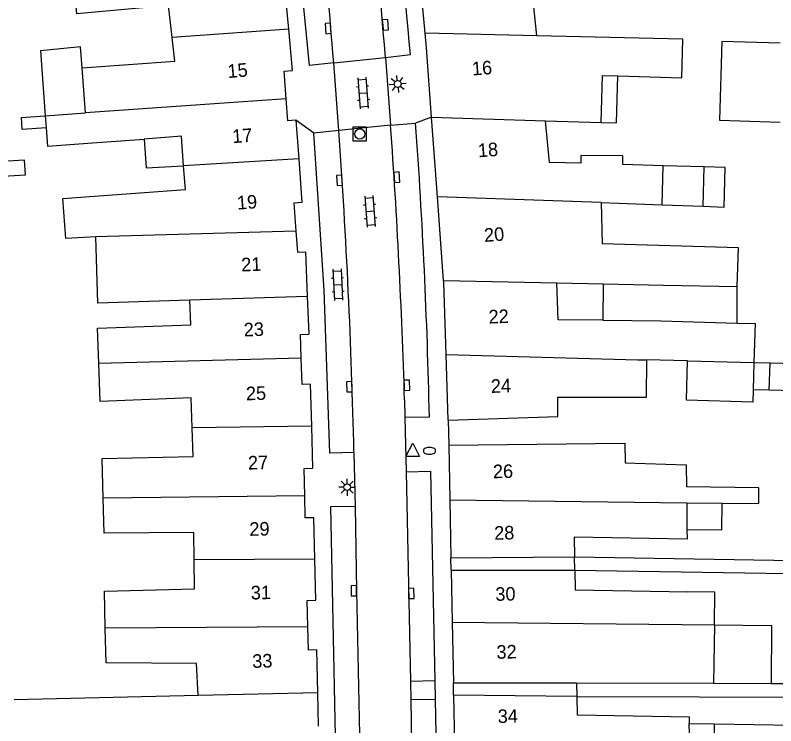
# Model space of a CAD drawing. Extents: x 132998 to 136004, y 396998 to 398512.
# Drawn here: x 133154.3 to 133210.3, y 397420.4 to 397472.8 of the extents above; entities that cross this region are included whole.
import ezdxf

# ---------------------------------------------------------------- set-up
doc = ezdxf.new("R2010")
doc.units = 0
for name, color, linetype in [('gg-afsc-erfafscheiding', 7, 'Continuous'), ('gg-anno-huisnummerreeks BGT', 7, 'Continuous'), ('gg-bbg-gedigitaliseerde bebouwing', 7, 'Continuous'), ('gg-bbg-gedigitaliseerde bijgebouw', 7, 'Continuous'), ('gg-bbg-gedigitaliseerde overbouw', 7, 'Continuous'), ('gg-bbg-hoofdgebouw', 7, 'Continuous'), ('gg-bbg-luifel en loopbrug', 7, 'Continuous'), ('gg-bbg-onder overbouw', 7, 'Continuous'), ('gg-bbg-pand overbouw', 7, 'Continuous'), ('gg-bbg-tussenscheiding', 7, 'Continuous'), ('gg-knt-verharding', 7, 'Continuous'), ('gg-knt-verharding nz', 7, 'Continuous'), ('gt-grn-weggrens', 7, 'Continuous'), ('gt-symb-brandkraan', 7, 'Continuous'), ('gt-symb-klinker verharding', 7, 'Continuous'), ('gt-symb-kolk', 7, 'Continuous'), ('gt-symb-lichtmast', 7, 'Continuous'), ('gt-symb-rioolschacht', 7, 'Continuous'), ('gt-symb-waterafsluiter', 7, 'Continuous')]:
    doc.layers.add(name, color=color, linetype=linetype)

# ---------------------------------------------------------------- blocks, each defined once
blk = doc.blocks.new('gt0-KL1')
at = {"layer": 'gt-symb-klinker verharding'}
for p, q in [((-1.15, 0.3), (1.15, 0.3)), ((-1, -0.3), (-1, 0.3)), ((-0.5, 0.3), (-0.5, 0.45)), ((0, -0.3), (0, 0.3)), ((0.5, 0.3), (0.5, 0.45)), ((1, -0.3), (1, 0.3)), ((-1.15, -0.3), (1.15, -0.3)), ((-0.5, -0.45), (-0.5, -0.3)), ((0.5, -0.45), (0.5, -0.3))]:
    blk.add_line(p, q, dxfattribs=at)
blk = doc.blocks.new('gt0-LMAST')
at = {"layer": 'gt-symb-lichtmast'}
for p, q in [((-0.005, 0.246), (-0.005, 0.621)), ((-0.182, 0.173), (-0.447, 0.438)), ((0.172, 0.173), (0.437, 0.438)), ((-0.255, -0.004), (-0.63, -0.004)), ((-0.182, -0.181), (-0.447, -0.446)), ((-0.005, -0.254), (-0.005, -0.629)), ((0.437, -0.446), (0.172, -0.181)), ((0.245, -0.004), (0.62, -0.004))]:
    blk.add_line(p, q, dxfattribs=at)
blk.add_circle((-0.005, -0.004), 0.25, dxfattribs=at)
blk = doc.blocks.new('gt0-KOLK')
at = {"layer": 'gt-symb-kolk'}
blk.add_lwpolyline([(0, 0), (0.375, 0), (0.375, 0.4), (-0.375, 0.4), (-0.375, 0), (0, 0)], dxfattribs=at)
blk = doc.blocks.new('gt0-RS')
at = {"layer": 'gt-symb-rioolschacht'}
blk.add_lwpolyline([(-0.5, -0.5), (0.5, -0.5), (0.5, 0.5), (-0.5, 0.5)], close=True, dxfattribs=at)
blk.add_circle((0, 0), 0.375, dxfattribs=at)
blk = doc.blocks.new('gt0-WAFSL')
at = {"layer": 'gt-symb-waterafsluiter'}
for p, q in [((-0.5, -0.333), (0, 0.667)), ((0, 0.667), (0.5, -0.333)), ((0.5, -0.333), (-0.5, -0.333))]:
    blk.add_line(p, q, dxfattribs=at)
blk = doc.blocks.new('gt0-BR')
at = {"layer": 'gt-symb-brandkraan'}
for centre, radius, start, end in [((-0.244, 0), 0.206, 107.5669, 252.4331), ((0.599, -2.664), 3, 106.892, 107.5669), ((0, -0.691), 0.938, 73.108, 106.892), ((-0.599, -2.664), 3, 72.4331, 73.108), ((0.244, 0), 0.206, 287.567, 72.4331), ((0.599, 2.664), 3, 252.4331, 253.108), ((0, 0.691), 0.938, 253.108, 286.8921), ((-0.599, 2.664), 3, 286.8921, 287.567)]:
    blk.add_arc(centre, radius, start, end, dxfattribs=at)

msp = doc.modelspace()

# ---------------------------------------------------------------- linework, layer by layer
at = {"layer": 'gg-afsc-erfafscheiding'}
for p, q in [((133195.513, 397432.894), (133216.706, 397432.535)), ((133210.012, 397423.555), (133220.258, 397423.523)), ((133167.755, 397422.654), (133154.196, 397422.337))]:
    msp.add_line(p, q, dxfattribs=at)
for points in [[(133195.528, 397431.894), (133223.704, 397431.45), (133223.703, 397427.684)], [(133195.668, 397422.601), (133222.702, 397422.515), (133222.701, 397418.032)]]:
    msp.add_lwpolyline(points, dxfattribs=at)
at = {"layer": 'gg-bbg-gedigitaliseerde bebouwing'}
for p, q in [((133159.456, 397465.615), (133159.211, 397468.931)), ((133156.492, 397465.406), (133159.456, 397465.615)), ((133156.492, 397465.406), (133156.558, 397464.516)), ((133193.376, 397465.035), (133197.462, 397464.907)), ((133197.464, 397458.996), (133197.537, 397455.966)), ((133197.464, 397458.996), (133201.961, 397458.834)), ((133160.217, 397456.467), (133157.996, 397456.35)), ((133194.193, 397453.083), (133197.619, 397453.014)), ((133203.774, 397436.878), (133203.797, 397434.914)), ((133203.774, 397436.878), (133206.386, 397436.847)), ((133205.815, 397427.876), (133205.741, 397423.569)), ((133195.653, 397423.601), (133205.741, 397423.569)), ((133176.592, 397422.861), (133167.755, 397422.654))]:
    msp.add_line(p, q, dxfattribs=at)
for points in [[(133192.732, 397471.299), (133192.398, 397474.415), (133200.249, 397475.258), (133199.894, 397478.558)], [(133165.849, 397471.179), (133165.579, 397473.535), (133158.816, 397472.903), (133158.568, 397475.558)], [(133159.211, 397468.931), (133166.05, 397469.436), (133165.849, 397471.179)], [(133198.703, 397468.334), (133203.414, 397468.195), (133203.49, 397471.047), (133192.732, 397471.299)], [(133197.462, 397464.907), (133197.571, 397468.367), (133198.703, 397468.334)], [(133202.047, 397461.716), (133199.058, 397461.805), (133199.077, 397462.455), (133195.978, 397462.466), (133195.961, 397461.898), (133193.664, 397461.966), (133193.376, 397465.035)], [(133156.558, 397464.516), (133156.658, 397463.16), (133159.621, 397463.379), (133163.77, 397463.685)], [(133166.688, 397461.721), (133166.528, 397463.889), (133163.77, 397463.685)], [(133159.773, 397459.444), (133166.818, 397459.965), (133166.688, 397461.721)], [(133157.996, 397456.35), (133157.778, 397459.296), (133159.773, 397459.444)], [(133167.143, 397451.8), (133160.378, 397451.576), (133160.217, 397456.467)], [(133207.508, 397452.814), (133207.593, 397455.665), (133197.537, 397455.966)], [(133197.591, 397450.333), (133194.305, 397450.367), (133194.193, 397453.083)], [(133197.619, 397453.014), (133202.054, 397452.924), (133207.508, 397452.814)], [(133160.433, 397447.15), (133160.336, 397449.735), (133167.229, 397449.994), (133167.143, 397451.8)], [(133197.591, 397450.333), (133201.861, 397450.288), (133207.486, 397450.12)], [(133207.486, 397450.12), (133208.821, 397450.08), (133208.736, 397447.22)], [(133186.2, 397442.96), (133194.269, 397443.234), (133194.269, 397444.669), (133200.808, 397444.668), (133200.836, 397447.399)], [(133203.842, 397447.329), (133201.831, 397447.389), (133200.836, 397447.399)], [(133167.315, 397442.406), (133167.238, 397444.6), (133160.538, 397444.349), (133160.433, 397447.15)], [(133160.761, 397437.216), (133160.693, 397440.126), (133167.39, 397440.283), (133167.315, 397442.406)], [(133186.23, 397441.11), (133199.207, 397441.277), (133199.229, 397439.819), (133203.741, 397439.674), (133203.76, 397438.037)], [(133206.386, 397436.847), (133209.087, 397436.814), (133209.1, 397437.973), (133203.76, 397438.037)], [(133167.464, 397432.656), (133167.444, 397434.69), (133160.822, 397434.639), (133160.761, 397437.216)], [(133203.797, 397434.914), (133203.805, 397434.199), (133195.491, 397434.342), (133195.513, 397432.894)], [(133160.911, 397427.635), (133160.848, 397430.364), (133167.485, 397430.519), (133167.464, 397432.656)], [(133195.528, 397431.894), (133195.55, 397430.453), (133203.85, 397430.311)], [(133205.815, 397427.876), (133205.856, 397430.277), (133203.85, 397430.311)], [(133167.755, 397422.654), (133167.649, 397425.029), (133160.971, 397425.078), (133160.911, 397427.635)], [(133195.668, 397422.601), (133195.689, 397421.242), (133203.958, 397421.101), (133203.964, 397420.601)], [(133203.99, 397418.303), (133203.972, 397419.85), (133203.964, 397420.601)]]:
    msp.add_lwpolyline(points, dxfattribs=at)
at = {"layer": 'gg-bbg-gedigitaliseerde bijgebouw'}
for p, q in [((133205.068, 397461.626), (133202.047, 397461.716)), ((133204.981, 397458.725), (133205.068, 397461.626)), ((133201.961, 397458.834), (133204.981, 397458.725)), ((133208.736, 397447.22), (133208.676, 397445.205)), ((133209.866, 397445.17), (133209.926, 397447.19)), ((133205.812, 397420.574), (133205.779, 397418.277))]:
    msp.add_line(p, q, dxfattribs=at)
for points in [[(133210.66, 397470.747), (133206.364, 397470.882), (133206.182, 397465.075), (133210.66, 397464.935)], [(133208.676, 397445.205), (133208.649, 397444.294), (133203.756, 397444.44), (133203.842, 397447.329)], [(133209.926, 397447.19), (133212.595, 397447.122), (133212.543, 397445.09), (133209.866, 397445.17)], [(133205.812, 397420.574), (133211.655, 397420.489), (133211.651, 397420.189)]]:
    msp.add_lwpolyline(points, dxfattribs=at)
at = {"layer": 'gg-bbg-gedigitaliseerde overbouw'}
for p, q in [((133195.528, 397431.894), (133195.513, 397432.894)), ((133195.653, 397423.601), (133195.668, 397422.601))]:
    msp.add_line(p, q, dxfattribs=at)
at = {"layer": 'gg-bbg-hoofdgebouw'}
for p, q in [((133184.495, 397471.492), (133183.946, 397477.177)), ((133174.25, 397466.66), (133174.101, 397468.676)), ((133174.369, 397465.038), (133174.25, 397466.66)), ((133174.971, 397465.087), (133174.369, 397465.038)), ((133174.971, 397465.087), (133175.178, 397462.221)), ((133185.399, 397459.432), (133184.972, 397465.299)), ((133185.849, 397453.252), (133185.399, 397459.432)), ((133175.806, 397452.085), (133175.912, 397449.309)), ((133175.295, 397449.286), (133175.912, 397449.309)), ((133175.361, 397447.538), (133175.295, 397449.286)), ((133175.434, 397445.598), (133175.361, 397447.538)), ((133186.2, 397442.96), (133186.038, 397447.799)), ((133186.23, 397441.11), (133186.308, 397437.087)), ((133175.624, 397437.381), (133175.577, 397439.396)), ((133175.662, 397435.762), (133175.624, 397437.381)), ((133186.308, 397437.087), (133186.397, 397432.808)), ((133186.414, 397431.899), (133186.483, 397428.083)), ((133175.85, 397427.719), (133175.804, 397429.674)), ((133186.483, 397428.083), (133186.579, 397423.603)), ((133175.89, 397426.003), (133175.85, 397427.719)), ((133186.593, 397422.695), (133186.667, 397418.555))]:
    msp.add_line(p, q, dxfattribs=at)
for points in [[(133174.439, 397471.791), (133174.163, 397474.84), (133173.544, 397474.784)], [(133174.101, 397468.676), (133174.715, 397468.731), (133174.439, 397471.791)], [(133184.972, 397465.299), (133184.6, 397470.4), (133184.495, 397471.492)], [(133175.178, 397462.221), (133175.411, 397458.999), (133174.817, 397458.955), (133174.97, 397456.905)], [(133174.97, 397456.905), (133175.086, 397455.343), (133175.682, 397455.361), (133175.806, 397452.085)], [(133186.038, 397447.799), (133185.86, 397453.1), (133185.849, 397453.252)], [(133176.132, 397442.516), (133176.04, 397445.616), (133175.434, 397445.598)], [(133175.577, 397439.396), (133176.224, 397439.415), (133176.132, 397442.516)], [(133176.366, 397432.708), (133176.299, 397435.762), (133175.662, 397435.762)], [(133175.804, 397429.674), (133176.433, 397429.688), (133176.366, 397432.708)], [(133176.592, 397422.861), (133176.504, 397426.02), (133175.89, 397426.003)]]:
    msp.add_lwpolyline(points, dxfattribs=at)
at = {"layer": 'gg-bbg-luifel en loopbrug'}
for p, q in [((133197.619, 397453.014), (133197.591, 397450.333)), ((133207.486, 397450.12), (133207.508, 397452.814)), ((133208.736, 397447.22), (133209.926, 397447.19)), ((133209.866, 397445.17), (133208.676, 397445.205)), ((133205.741, 397423.569), (133210.012, 397423.555)), ((133203.964, 397420.601), (133205.812, 397420.574))]:
    msp.add_line(p, q, dxfattribs=at)
for points in [[(133159.211, 397468.931), (133159.096, 397470.486), (133156.139, 397470.182), (133156.492, 397465.406)], [(133197.462, 397464.907), (133198.593, 397464.871), (133198.703, 397468.334)], [(133156.558, 397464.516), (133154.793, 397464.392), (133154.73, 397465.281), (133156.492, 397465.406)], [(133163.77, 397463.685), (133163.927, 397461.558), (133166.688, 397461.721)], [(133152.957, 397460.912), (133155.026, 397461.034), (133154.961, 397462.128), (133152.893, 397462.006), (133152.957, 397460.912)], [(133204.981, 397458.725), (133206.528, 397458.669), (133206.615, 397461.58), (133205.068, 397461.626)], [(133203.797, 397434.914), (133206.363, 397434.884), (133206.386, 397436.847)], [(133205.815, 397427.876), (133210.026, 397427.831), (133210.012, 397423.555)]]:
    msp.add_lwpolyline(points, dxfattribs=at)
at = {"layer": 'gg-bbg-onder overbouw'}
for p, q in [((133186.397, 397432.808), (133195.513, 397432.894)), ((133186.414, 397431.899), (133195.528, 397431.894)), ((133186.579, 397423.603), (133195.653, 397423.601)), ((133195.668, 397422.601), (133186.593, 397422.695))]:
    msp.add_line(p, q, dxfattribs=at)
at = {"layer": 'gg-bbg-pand overbouw'}
for p, q in [((133186.414, 397431.899), (133186.397, 397432.808)), ((133186.593, 397422.695), (133186.579, 397423.603))]:
    msp.add_line(p, q, dxfattribs=at)
at = {"layer": 'gg-bbg-tussenscheiding'}
for p, q in [((133174.439, 397471.791), (133165.849, 397471.179)), ((133192.732, 397471.299), (133184.495, 397471.492)), ((133174.25, 397466.66), (133159.456, 397465.615)), ((133184.972, 397465.299), (133193.376, 397465.035)), ((133175.178, 397462.221), (133166.688, 397461.721)), ((133201.961, 397458.834), (133202.047, 397461.716)), ((133174.97, 397456.905), (133160.217, 397456.467)), ((133185.849, 397453.252), (133194.193, 397453.083)), ((133175.806, 397452.085), (133167.143, 397451.8)), ((133175.361, 397447.538), (133160.433, 397447.15)), ((133203.842, 397447.329), (133208.736, 397447.22)), ((133176.132, 397442.516), (133167.315, 397442.406)), ((133175.624, 397437.381), (133160.761, 397437.216)), ((133186.308, 397437.087), (133203.774, 397436.878)), ((133176.366, 397432.708), (133167.464, 397432.656)), ((133186.483, 397428.083), (133205.815, 397427.876)), ((133175.85, 397427.719), (133160.911, 397427.635))]:
    msp.add_line(p, q, dxfattribs=at)
for points in [[(133197.464, 397458.996), (133193.928, 397459.124), (133185.399, 397459.432)], [(133186.038, 397447.799), (133200.184, 397447.406), (133200.836, 397447.399)]]:
    msp.add_lwpolyline(points, dxfattribs=at)
at = {"layer": 'gg-knt-verharding'}
for p, q in [((133181.568, 397469.696), (133183.41, 397469.908)), ((133177.755, 397469.309), (133175.958, 397469.114)), ((133177.755, 397469.309), (133181.568, 397469.696)), ((133178.133, 397464.316), (133177.755, 397469.309)), ((133181.568, 397469.696), (133181.949, 397464.701)), ((133181.949, 397464.701), (133183.795, 397464.861)), ((133178.133, 397464.316), (133176.29, 397464.116)), ((133181.949, 397464.701), (133178.133, 397464.316)), ((133184.81, 397443.192), (133183.005, 397443.155)), ((133183.005, 397443.155), (133183.087, 397439.153)), ((133186.2, 397442.96), (133186.23, 397441.11)), ((133179.247, 397440.588), (133179.33, 397436.603)), ((133185.203, 397423.745), (133185.23, 397422.397))]:
    msp.add_line(p, q, dxfattribs=at)
for points in [[(133175.958, 397469.114), (133174.688, 397482.197), (133173.555, 397491.796)], [(133179.247, 397440.588), (133177.472, 397440.529), (133177.063, 397452.548), (133176.29, 397464.116)], [(133183.087, 397439.153), (133184.887, 397439.19), (133185.203, 397423.745)], [(133179.33, 397436.603), (133177.51, 397436.566), (133178.042, 397411.213)], [(133185.23, 397422.397), (133185.442, 397412.056), (133183.642, 397412.019)]]:
    msp.add_lwpolyline(points, dxfattribs=at)
for centre, radius, start, end in [((132465.62, 397405.232), 720.698, 5.148672, 7.555953), ((132744.758, 397433.438), 440.16, 1.26982, 4.09386)]:
    msp.add_arc(centre, radius, start, end, dxfattribs=at)
at = {"layer": 'gg-knt-verharding nz'}
for p, q in [((133182.979, 397444.464), (133183.005, 397443.155)), ((133183.087, 397439.153), (133183.403, 397423.708)), ((133185.203, 397423.745), (133183.403, 397423.708)), ((133183.403, 397423.708), (133183.43, 397422.36)), ((133183.43, 397422.36), (133185.23, 397422.397)), ((133183.43, 397422.36), (133183.642, 397412.019))]:
    msp.add_line(p, q, dxfattribs=at)
msp.add_lwpolyline([(133179.33, 397436.603), (133179.436, 397430.389), (133179.764, 397415.04), (133179.807, 397411.939)], dxfattribs=at)
for centre, radius, start, end in [((132679.869, 397428.799), 503.363, 4.66025, 8.13177), ((132681.749, 397429.353), 497.613, 4.60559, 7.23203), ((132683.201, 397429.189), 496.177, 1.31636, 4.05962), ((132680.71, 397429.045), 502.506, 1.75838, 4.06895)]:
    msp.add_arc(centre, radius, start, end, dxfattribs=at)
at = {"layer": 'gt-grn-weggrens'}
for p, q in [((133176.29, 397464.116), (133174.971, 397465.087)), ((133184.972, 397465.299), (133183.795, 397464.861)), ((133176.624, 397420.394), (133176.592, 397422.861))]:
    msp.add_line(p, q, dxfattribs=at)

# ---------------------------------------------------------------- block references
at = {"layer": 'gt-symb-brandkraan'}
msp.add_blockref('gt0-BR', (133184.813, 397440.7), dxfattribs=at)
at = {"layer": 'gt-symb-klinker verharding'}
for p, rotation in [((133179.919, 397467.079), -85.64084837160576), ((133180.435, 397458.36), -85.64084837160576), ((133178.054, 397452.951), -87.2491652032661)]:
    msp.add_blockref('gt0-KL1', p, dxfattribs=dict(at, rotation=rotation))
at = {"layer": 'gt-symb-kolk'}
for p, rotation in [((133177.543, 397471.851), 94.58762565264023), ((133181.367, 397472.086), -85.06501407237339), ((133178.378, 397460.649), 93.61207498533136), ((133182.208, 397460.856), -86.38792501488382), ((133179.111, 397445.436), 91.89196541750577), ((133182.945, 397445.524), -88.10803458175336), ((133179.436, 397430.389), 90.98456079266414), ((133183.27, 397430.185), -88.79696545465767)]:
    msp.add_blockref('gt0-KOLK', p, dxfattribs=dict(at, rotation=rotation))
at = {"layer": 'gt-symb-lichtmast'}
for p, rotation in [((133182.473, 397467.737), -83.45090842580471), ((133178.741, 397438.017), 180)]:
    msp.add_blockref('gt0-LMAST', p, dxfattribs=dict(at, rotation=rotation))
at = {"layer": 'gt-symb-rioolschacht'}
msp.add_blockref('gt0-RS', (133179.674, 397464.057), dxfattribs=at)
at = {"layer": 'gt-symb-waterafsluiter'}
msp.add_blockref('gt0-WAFSL', (133183.582, 397440.605), dxfattribs=at)

# ---------------------------------------------------------------- texts
at = {"layer": 'gg-anno-huisnummerreeks BGT'}
for s, rotation, p in [('15', 5.2, (133169.969, 397468.174)), ('16', 4.2, (133187.98, 397468.366)), ('17', 4.1, (133170.305, 397463.38)), ('18', 4.2, (133188.42, 397462.336)), ('19', 4.1, (133170.659, 397458.479)), ('20', 4.2, (133188.874, 397456.094)), ('21', 2.2, (133170.957, 397453.922)), ('22', 1.9, (133189.186, 397450.082)), ('23', 2.2, (133171.139, 397449.127)), ('24', 1.9, (133189.357, 397444.968)), ('25', 1.7, (133171.296, 397444.422)), ('27', 1.7, (133171.448, 397439.316)), ('26', 1.1, (133189.5, 397438.679)), ('29', 1.3, (133171.55, 397434.431)), ('28', 1.2, (133189.592, 397434.143)), ('31', 1.3, (133171.653, 397429.741)), ('30', 1, (133189.678, 397429.64)), ('32', 1.2, (133189.764, 397425.37)), ('33', 1.6, (133171.762, 397424.696)), ('34', 1, (133189.853, 397420.635))]:
    msp.add_text(s, height=1, rotation=rotation, dxfattribs=at).set_placement(p)

doc.saveas('drawing.dxf')
